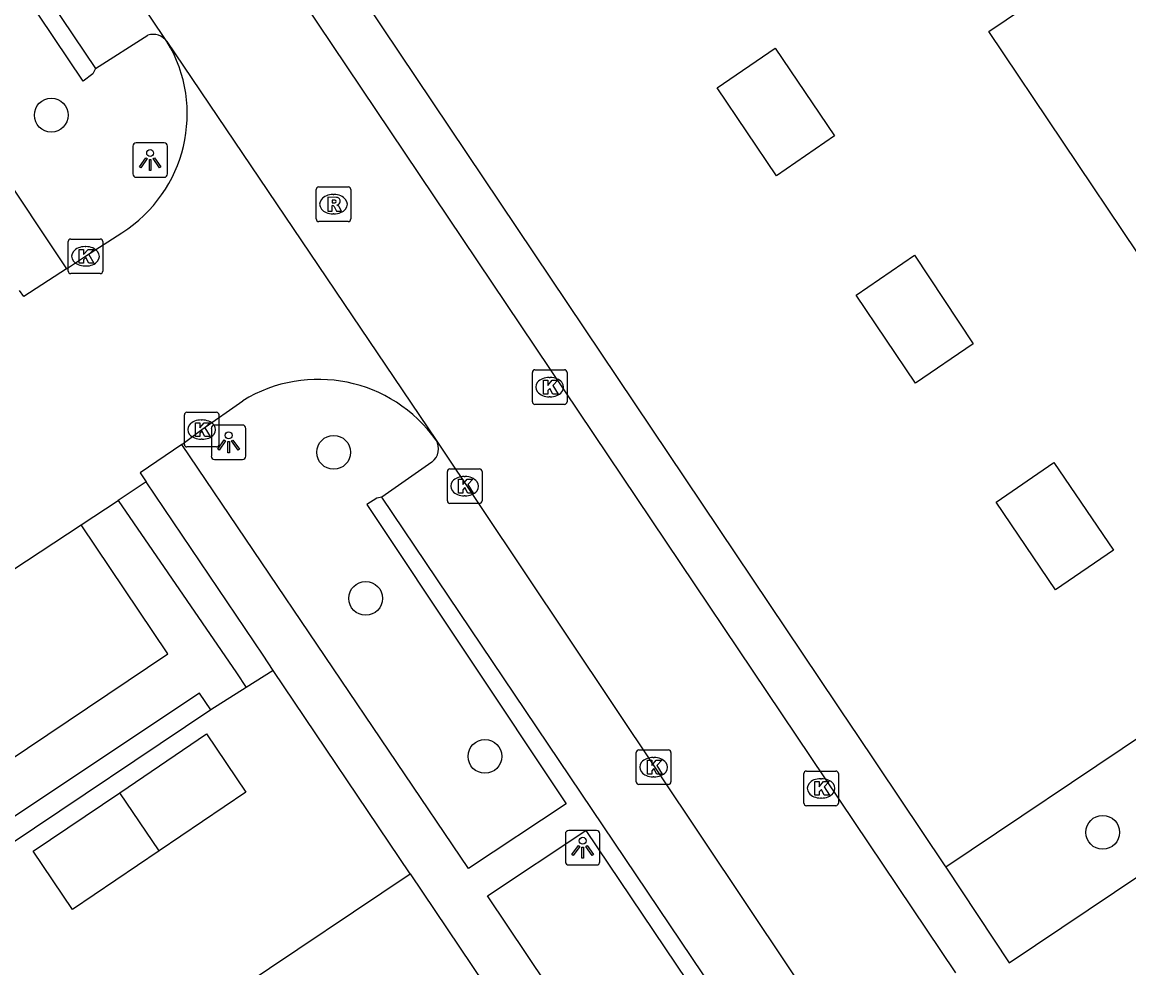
# Model space of a CAD drawing. Extents: x 158797 to 159887, y 384318 to 385255.
# Drawn here: x 159121.21 to 159153.21, y 384834.94 to 384862.27 of the extents above; entities that cross this region are included whole.
import ezdxf

# ---------------------------------------------------------------- set-up
doc = ezdxf.new("R2010")
doc.units = 0
for name, color, linetype in [('IMGEO_Boom', 7, 'Continuous'), ('IMGEO_Groenvoorziening', 7, 'Continuous'), ('IMGEO_Haag', 7, 'Continuous'), ('IMGEO_Kolk', 7, 'Continuous'), ('IMGEO_Lichtpunt', 7, 'Continuous'), ('IMGEO_Pand', 7, 'Continuous'), ('IMGEO_Parkeervlak_open', 7, 'Continuous'), ('IMGEO_Rijbaan_lokaal_open', 7, 'Continuous'), ('IMGEO_Rioolput', 7, 'Continuous'), ('IMGEO_Voetpad_open', 7, 'Continuous')]:
    doc.layers.add(name, color=color, linetype=linetype)

msp = doc.modelspace()

# ---------------------------------------------------------------- linework, layer by layer
at = {"layer": 'IMGEO_Boom'}
for centre in [(159122.056, 384859.587), (159130.219, 384849.842), (159131.144, 384845.621), (159134.592, 384841.055), (159152.449, 384838.86)]:
    msp.add_circle(centre, 0.489, dxfattribs=at)
at = {"layer": 'IMGEO_Groenvoorziening'}
for points in [[(159128.473, 384843.539), (159127.692, 384843.044)], [(159161.48, 384843.659), (159155.277, 384839.485), (159153.744, 384841.768), (159147.91, 384837.853)]]:
    msp.add_lwpolyline(points, dxfattribs=at)
at = {"layer": 'IMGEO_Haag'}
msp.add_lwpolyline([(159126.67, 384842.396), (159120.836, 384838.493)], dxfattribs=at)
at = {"layer": 'IMGEO_Kolk'}
for p, q in [((159122.545, 384855.08), (159122.545, 384855.932)), ((159122.62, 384856.006), (159123.472, 384856.006)), ((159123.546, 384855.932), (159123.546, 384855.08)), ((159123.033, 384855.786), (159123.058, 384855.786)), ((159123.056, 384855.226), (159123.031, 384855.226)), ((159123.472, 384855.006), (159122.62, 384855.006)), ((159135.963, 384851.301), (159135.963, 384852.153)), ((159136.038, 384852.227), (159136.89, 384852.227)), ((159136.451, 384852.007), (159136.476, 384852.007)), ((159136.964, 384852.153), (159136.964, 384851.301)), ((159136.474, 384851.447), (159136.449, 384851.447)), ((159136.89, 384851.227), (159136.038, 384851.227)), ((159125.903, 384850.072), (159125.903, 384850.924)), ((159125.978, 384850.998), (159126.83, 384850.998)), ((159126.391, 384850.778), (159126.416, 384850.778)), ((159126.904, 384850.924), (159126.904, 384850.072)), ((159126.414, 384850.218), (159126.389, 384850.218)), ((159126.83, 384849.998), (159125.978, 384849.998)), ((159133.506, 384848.437), (159133.506, 384849.289)), ((159133.581, 384849.363), (159134.433, 384849.363)), ((159133.994, 384849.143), (159134.019, 384849.143)), ((159134.507, 384849.289), (159134.507, 384848.437)), ((159134.017, 384848.583), (159133.992, 384848.583)), ((159134.433, 384848.363), (159133.581, 384848.363)), ((159138.967, 384840.317), (159138.967, 384841.169)), ((159139.042, 384841.243), (159139.894, 384841.243)), ((159139.968, 384841.169), (159139.968, 384840.317)), ((159139.455, 384841.023), (159139.48, 384841.023)), ((159143.808, 384839.705), (159143.808, 384840.557)), ((159143.883, 384840.631), (159144.735, 384840.631)), ((159144.809, 384840.557), (159144.809, 384839.705)), ((159139.894, 384840.243), (159139.042, 384840.243)), ((159139.478, 384840.463), (159139.453, 384840.463)), ((159144.296, 384840.411), (159144.321, 384840.411)), ((159144.319, 384839.851), (159144.294, 384839.851)), ((159144.735, 384839.631), (159143.883, 384839.631))]:
    msp.add_line(p, q, dxfattribs=at)
for points in [[(159122.545, 384855.08), (159122.545, 384855.932)], [(159122.62, 384856.006), (159123.472, 384856.006)], [(159123.546, 384855.932), (159123.546, 384855.08)], [(159122.866, 384855.706), (159122.989, 384855.706), (159122.989, 384855.555), (159123.119, 384855.706), (159123.283, 384855.706), (159123.137, 384855.555), (159123.29, 384855.306), (159123.138, 384855.306), (159123.053, 384855.47), (159122.989, 384855.403), (159122.989, 384855.306), (159122.866, 384855.306), (159122.866, 384855.706)], [(159123.472, 384855.006), (159122.62, 384855.006)], [(159135.963, 384851.301), (159135.963, 384852.153)], [(159136.038, 384852.227), (159136.89, 384852.227)], [(159136.964, 384852.153), (159136.964, 384851.301)], [(159136.284, 384851.927), (159136.407, 384851.927), (159136.407, 384851.776), (159136.537, 384851.927), (159136.701, 384851.927), (159136.555, 384851.776), (159136.708, 384851.527), (159136.556, 384851.527), (159136.471, 384851.691), (159136.407, 384851.624), (159136.407, 384851.527), (159136.284, 384851.527), (159136.284, 384851.927)], [(159136.89, 384851.227), (159136.038, 384851.227)], [(159125.903, 384850.072), (159125.903, 384850.924)], [(159125.978, 384850.998), (159126.83, 384850.998)], [(159126.904, 384850.924), (159126.904, 384850.072)], [(159126.224, 384850.698), (159126.347, 384850.698), (159126.347, 384850.547), (159126.477, 384850.698), (159126.641, 384850.698), (159126.495, 384850.547), (159126.648, 384850.298), (159126.496, 384850.298), (159126.411, 384850.462), (159126.347, 384850.395), (159126.347, 384850.298), (159126.224, 384850.298), (159126.224, 384850.698)], [(159126.83, 384849.998), (159125.978, 384849.998)], [(159133.506, 384848.437), (159133.506, 384849.289)], [(159133.581, 384849.363), (159134.433, 384849.363)], [(159134.507, 384849.289), (159134.507, 384848.437)], [(159133.827, 384849.063), (159133.95, 384849.063), (159133.95, 384848.912), (159134.08, 384849.063), (159134.244, 384849.063), (159134.098, 384848.912), (159134.251, 384848.663), (159134.099, 384848.663), (159134.014, 384848.827), (159133.95, 384848.76), (159133.95, 384848.663), (159133.827, 384848.663), (159133.827, 384849.063)], [(159134.433, 384848.363), (159133.581, 384848.363)], [(159138.967, 384840.317), (159138.967, 384841.169)], [(159139.042, 384841.243), (159139.894, 384841.243)], [(159139.968, 384841.169), (159139.968, 384840.317)], [(159139.288, 384840.943), (159139.411, 384840.943), (159139.411, 384840.792), (159139.541, 384840.943), (159139.705, 384840.943), (159139.559, 384840.792), (159139.712, 384840.543), (159139.56, 384840.543), (159139.475, 384840.707), (159139.411, 384840.64), (159139.411, 384840.543), (159139.288, 384840.543), (159139.288, 384840.943)], [(159143.808, 384839.705), (159143.808, 384840.557)], [(159143.883, 384840.631), (159144.735, 384840.631)], [(159144.809, 384840.557), (159144.809, 384839.705)], [(159139.894, 384840.243), (159139.042, 384840.243)], [(159144.129, 384840.331), (159144.252, 384840.331), (159144.252, 384840.18), (159144.382, 384840.331), (159144.546, 384840.331), (159144.4, 384840.18), (159144.553, 384839.931), (159144.401, 384839.931), (159144.316, 384840.095), (159144.252, 384840.028), (159144.252, 384839.931), (159144.129, 384839.931), (159144.129, 384840.331)], [(159144.735, 384839.631), (159143.883, 384839.631)]]:
    msp.add_lwpolyline(points, dxfattribs=at)
for centre, start, end in [((159122.622, 384855.93), 91.552, 178.448), ((159122.622, 384855.93), 91.552, 178.448), ((159123.47, 384855.93), 1.552, 88.448), ((159123.47, 384855.93), 1.552, 88.448), ((159122.622, 384855.082), 181.552, 268.448), ((159122.622, 384855.082), 181.552, 268.448), ((159123.47, 384855.082), 271.552, 358.448), ((159123.47, 384855.082), 271.552, 358.448), ((159136.04, 384852.151), 91.552, 178.448), ((159136.04, 384852.151), 91.552, 178.448), ((159136.888, 384852.151), 1.552, 88.448), ((159136.888, 384852.151), 1.552, 88.448), ((159136.04, 384851.303), 181.552, 268.448), ((159136.04, 384851.303), 181.552, 268.448), ((159136.888, 384851.303), 271.552, 358.448), ((159136.888, 384851.303), 271.552, 358.448), ((159125.98, 384850.922), 91.552, 178.448), ((159125.98, 384850.922), 91.552, 178.448), ((159126.828, 384850.922), 1.552, 88.448), ((159126.828, 384850.922), 1.552, 88.448), ((159125.98, 384850.074), 181.552, 268.448), ((159125.98, 384850.074), 181.552, 268.448), ((159126.828, 384850.074), 271.552, 358.448), ((159126.828, 384850.074), 271.552, 358.448), ((159133.583, 384849.287), 91.552, 178.448), ((159133.583, 384849.287), 91.552, 178.448), ((159134.431, 384849.287), 1.552, 88.448), ((159134.431, 384849.287), 1.552, 88.448), ((159133.583, 384848.439), 181.552, 268.448), ((159133.583, 384848.439), 181.552, 268.448), ((159134.431, 384848.439), 271.552, 358.448), ((159134.431, 384848.439), 271.552, 358.448), ((159139.044, 384841.167), 91.552, 178.448), ((159139.044, 384841.167), 91.552, 178.448), ((159139.892, 384841.167), 1.552, 88.448), ((159139.892, 384841.167), 1.552, 88.448), ((159143.885, 384840.555), 91.552, 178.448), ((159143.885, 384840.555), 91.552, 178.448), ((159144.733, 384840.555), 1.552, 88.448), ((159144.733, 384840.555), 1.552, 88.448), ((159139.044, 384840.319), 181.552, 268.448), ((159139.044, 384840.319), 181.552, 268.448), ((159139.892, 384840.319), 271.552, 358.448), ((159139.892, 384840.319), 271.552, 358.448), ((159143.885, 384839.707), 181.552, 268.448), ((159143.885, 384839.707), 181.552, 268.448), ((159144.733, 384839.707), 271.552, 358.448), ((159144.733, 384839.707), 271.552, 358.448)]:
    msp.add_arc(centre, 0.0765, start, end, dxfattribs=at)
for centre, major_axis, ratio, start_param, end_param in [((159123.032, 384855.506), (-0.387, 0.002), 0.722429, 4.712389, 7.853982), ((159123.057, 384855.506), (-0.39, 0.002), 0.717154, 1.570796, 4.712389), ((159136.45, 384851.727), (-0.387, 0.002), 0.722429, 4.712389, 7.853982), ((159136.475, 384851.727), (-0.39, 0.002), 0.717154, 1.570796, 4.712389), ((159126.39, 384850.498), (-0.387, 0.002), 0.722429, 4.712389, 7.853982), ((159126.415, 384850.498), (-0.39, 0.002), 0.717154, 1.570796, 4.712389), ((159133.993, 384848.863), (-0.387, 0.002), 0.722429, 4.712389, 7.853982), ((159134.018, 384848.863), (-0.39, 0.002), 0.717154, 1.570796, 4.712389), ((159139.454, 384840.743), (-0.387, 0.002), 0.722429, 4.712389, 7.853982), ((159139.479, 384840.743), (-0.39, 0.002), 0.717154, 1.570796, 4.712389), ((159144.295, 384840.131), (-0.387, 0.002), 0.722429, 4.712389, 7.853982), ((159144.32, 384840.131), (-0.39, 0.002), 0.717154, 1.570796, 4.712389)]:
    msp.add_ellipse(centre, major_axis=major_axis, ratio=ratio, start_param=start_param, end_param=end_param, dxfattribs=at)
at = {"layer": 'IMGEO_Lichtpunt'}
for p, q in [((159125.317, 384858.787), (159124.509, 384858.787)), ((159125.317, 384858.787), (159124.509, 384858.787)), ((159124.415, 384858.692), (159124.415, 384857.885)), ((159124.415, 384858.692), (159124.415, 384857.885)), ((159125.411, 384857.885), (159125.411, 384858.692)), ((159125.411, 384857.885), (159125.411, 384858.692)), ((159124.509, 384857.791), (159125.317, 384857.791)), ((159124.509, 384857.791), (159125.317, 384857.791)), ((159126.683, 384850.535), (159126.683, 384849.728)), ((159126.683, 384850.535), (159126.683, 384849.728)), ((159127.585, 384850.63), (159126.777, 384850.63)), ((159127.585, 384850.63), (159126.777, 384850.63)), ((159127.679, 384849.728), (159127.679, 384850.535)), ((159127.679, 384849.728), (159127.679, 384850.535)), ((159126.777, 384849.634), (159127.585, 384849.634)), ((159126.777, 384849.634), (159127.585, 384849.634)), ((159137.82, 384838.914), (159137.012, 384838.914)), ((159137.82, 384838.914), (159137.012, 384838.914)), ((159136.918, 384838.819), (159136.918, 384838.012)), ((159136.918, 384838.819), (159136.918, 384838.012)), ((159137.914, 384838.012), (159137.914, 384838.819)), ((159137.914, 384838.012), (159137.914, 384838.819)), ((159137.012, 384837.918), (159137.82, 384837.918)), ((159137.012, 384837.918), (159137.82, 384837.918))]:
    msp.add_line(p, q, dxfattribs=at)
for points in [[(159124.789, 384858.356), (159124.828, 384858.328), (159124.64, 384858.066), (159124.602, 384858.093), (159124.789, 384858.356)], [(159124.891, 384858.308), (159124.938, 384858.308), (159124.938, 384857.986), (159124.891, 384857.986), (159124.891, 384858.308)], [(159125.001, 384858.328), (159125.039, 384858.355), (159125.226, 384858.093), (159125.187, 384858.065), (159125.001, 384858.328)], [(159127.057, 384850.199), (159127.096, 384850.171), (159126.908, 384849.909), (159126.87, 384849.936), (159127.057, 384850.199)], [(159127.159, 384850.151), (159127.206, 384850.151), (159127.206, 384849.829), (159127.159, 384849.829), (159127.159, 384850.151)], [(159127.269, 384850.171), (159127.307, 384850.198), (159127.494, 384849.936), (159127.455, 384849.908), (159127.269, 384850.171)], [(159137.292, 384838.483), (159137.331, 384838.455), (159137.143, 384838.193), (159137.105, 384838.22), (159137.292, 384838.483)], [(159137.394, 384838.435), (159137.441, 384838.435), (159137.441, 384838.113), (159137.394, 384838.113), (159137.394, 384838.435)], [(159137.504, 384838.455), (159137.542, 384838.482), (159137.729, 384838.22), (159137.69, 384838.192), (159137.504, 384838.455)]]:
    msp.add_lwpolyline(points, dxfattribs=at)
for centre in [(159124.914, 384858.49), (159127.182, 384850.333), (159137.417, 384838.617)]:
    msp.add_circle(centre, 0.0994, dxfattribs=at)
for centre, start, end in [((159124.509, 384858.692), 90, 180), ((159124.509, 384858.692), 90, 180), ((159125.317, 384858.692), 0, 90), ((159125.317, 384858.692), 0, 90), ((159124.509, 384857.885), 180, 270), ((159124.509, 384857.885), 180, 270), ((159125.317, 384857.885), 270, 0), ((159125.317, 384857.885), 270, 360), ((159126.777, 384850.535), 90, 180), ((159126.777, 384850.535), 90, 180), ((159127.585, 384850.535), 0, 90), ((159127.585, 384850.535), 0, 90), ((159126.777, 384849.728), 180, 270), ((159126.777, 384849.728), 180, 270), ((159127.585, 384849.728), 270, 0), ((159127.585, 384849.728), 270, 360), ((159137.012, 384838.819), 90, 180), ((159137.012, 384838.819), 90, 180), ((159137.82, 384838.819), 0, 90), ((159137.82, 384838.819), 0, 90), ((159137.012, 384838.012), 180, 270), ((159137.012, 384838.012), 180, 270), ((159137.82, 384838.012), 270, 0), ((159137.82, 384838.012), 270, 360)]:
    msp.add_arc(centre, 0.0946, start, end, dxfattribs=at)
at = {"layer": 'IMGEO_Pand'}
for points in [[(159153.451, 384855.61), (159149.155, 384862.006), (159151.132, 384863.344)], [(159142.985, 384861.523), (159144.7, 384858.986), (159143.015, 384857.836), (159141.307, 384860.374), (159142.985, 384861.523)], [(159148.707, 384852.981), (159147.034, 384851.839), (159145.325, 384854.381), (159147.013, 384855.54), (159148.707, 384852.981)], [(159151.039, 384849.551), (159152.759, 384847.01), (159151.088, 384845.867), (159149.37, 384848.405), (159151.039, 384849.551)], [(159124.036, 384840.007), (159126.542, 384841.703), (159127.677, 384840.023), (159125.172, 384838.328)], [(159125.172, 384838.328), (159122.666, 384836.633), (159121.53, 384838.312), (159124.036, 384840.007)], [(159125.172, 384838.328), (159124.036, 384840.007)], [(159128.207, 384833.381), (159127.542, 384834.383), (159132.426, 384837.666)], [(159132.426, 384837.666), (159138.469, 384828.688)]]:
    msp.add_lwpolyline(points, dxfattribs=at)
at = {"layer": 'IMGEO_Parkeervlak_open'}
for points in [[(159123.335, 384860.933), (159124.843, 384861.897)], [(159133.059, 384849.561), (159131.607, 384848.549)]]:
    msp.add_lwpolyline(points, dxfattribs=at)
for centre, radius, start, end in [((159124.991, 384861.405), 0.514, 36.9799, 106.7055), ((159132.773, 384849.942), 0.476, 306.8491, 31.824)]:
    msp.add_arc(centre, radius, start, end, dxfattribs=at)
at = {"layer": 'IMGEO_Rijbaan_lokaal_open'}
for points in [[(159148.203, 384834.797), (159118.86, 384878.459), (159111.767, 384888.566), (159104.966, 384899.16), (159103.806, 384898.409), (159096.869, 384908.495), (159087.727, 384922.129), (159083.943, 384919.604), (159075.859, 384931.636), (159073.188, 384929.845), (159064.372, 384942.983)], [(159125.401, 384861.714), (159112.297, 384881.21)], [(159125.401, 384861.714), (159133.178, 384850.193)], [(159122.5, 384855.14), (159123.046, 384855.506), (159124.094, 384856.186)], [(159122.5, 384855.14), (159121.258, 384854.346), (159121.141, 384854.52)], [(159125.828, 384850.069), (159126.404, 384850.498), (159127.59, 384851.332)], [(159125.828, 384850.069), (159124.629, 384849.25), (159124.803, 384848.991)], [(159133.178, 384850.193), (159144.677, 384833.004)], [(159124.803, 384848.991), (159123.986, 384848.453)], [(159122.92, 384847.751), (159123.986, 384848.453)], [(159113.851, 384841.78), (159122.92, 384847.751)]]:
    msp.add_lwpolyline(points, dxfattribs=at)
for centre, radius, start, end in [((159121.928, 384859.617), 4.057, 302.2708, 31.1246), ((159129.775, 384847.773), 4.176, 35.4147, 121.5438)]:
    msp.add_arc(centre, radius, start, end, dxfattribs=at)
at = {"layer": 'IMGEO_Rioolput'}
for p, q in [((159129.714, 384856.585), (159129.714, 384857.437)), ((159129.789, 384857.511), (159130.641, 384857.511)), ((159130.715, 384857.437), (159130.715, 384856.585)), ((159130.202, 384857.291), (159130.227, 384857.291)), ((159130.641, 384856.511), (159129.789, 384856.511)), ((159130.225, 384856.731), (159130.2, 384856.731))]:
    msp.add_line(p, q, dxfattribs=at)
for points in [[(159129.714, 384856.585), (159129.714, 384857.437)], [(159129.789, 384857.511), (159130.641, 384857.511)], [(159130.715, 384857.437), (159130.715, 384856.585)], [(159130.303, 384857.209), (159130.051, 384857.211), (159130.051, 384856.811)], [(159130.229, 384857.13), (159130.175, 384857.13), (159130.175, 384857.049)], [(159130.051, 384856.811), (159130.175, 384856.811), (159130.175, 384856.973), (159130.186, 384856.973)], [(159130.175, 384857.049), (159130.227, 384857.049)], [(159130.233, 384856.944), (159130.304, 384856.811), (159130.444, 384856.811), (159130.379, 384856.937)], [(159130.641, 384856.511), (159129.789, 384856.511)]]:
    msp.add_lwpolyline(points, dxfattribs=at)
for centre, radius, start, end in [((159129.791, 384857.435), 0.0765, 91.552, 178.448), ((159129.791, 384857.435), 0.0765, 91.552, 178.448), ((159130.639, 384857.435), 0.0765, 1.552, 88.448), ((159130.639, 384857.435), 0.0765, 1.552, 88.448), ((159130.235, 384857.034), 0.0964, 77.0061, 93.1865), ((159130.249, 384857.091), 0.0378, 276.6634, 79.6772), ((159130.302, 384857.099), 0.109, 350.3612, 89.416), ((159130.185, 384856.92), 0.0533, 26.0293, 88.6989), ((159130.211, 384857.238), 0.19, 274.7715, 282.9687), ((159130.3, 384857.099), 0.112, 277.5842, 350.9817), ((159130.284, 384856.884), 0.108, 29.5134, 73.7905), ((159129.791, 384856.587), 0.0765, 181.552, 268.448), ((159129.791, 384856.587), 0.0765, 181.552, 268.448), ((159130.639, 384856.587), 0.0765, 271.552, 358.448), ((159130.639, 384856.587), 0.0765, 271.552, 358.448)]:
    msp.add_arc(centre, radius, start, end, dxfattribs=at)
for centre, major_axis, ratio, start_param, end_param in [((159130.201, 384857.011), (-0.387, 0.002), 0.722429, 4.712389, 7.853982), ((159130.226, 384857.011), (-0.39, 0.002), 0.717154, 1.570796, 4.712389)]:
    msp.add_ellipse(centre, major_axis=major_axis, ratio=ratio, start_param=start_param, end_param=end_param, dxfattribs=at)
at = {"layer": 'IMGEO_Voetpad_open'}
for points in [[(159065.557, 384943.772), (159065.871, 384943.305), (159073.613, 384931.81), (159076.292, 384933.589), (159084.288, 384921.691), (159088.084, 384924.2), (159104.197, 384900.201), (159106.267, 384901.604), (159122.968, 384876.772), (159122.184, 384876.186), (159129.189, 384865.748), (159145.236, 384841.838), (159145.281, 384841.77), (159147.886, 384837.889), (159147.91, 384837.853)], [(159110.716, 384879.672), (159123.335, 384860.933)], [(159123.335, 384860.933), (159123.254, 384860.781), (159122.978, 384860.571), (159116.99, 384869.465), (159114.242, 384867.546), (159122.5, 384855.14)], [(159131.607, 384848.549), (159131.464, 384848.516), (159131.178, 384848.335), (159136.939, 384839.685), (159134.112, 384837.817), (159125.828, 384850.069)], [(159128.473, 384843.539), (159128.177, 384843.979), (159124.803, 384848.991)], [(159145.43, 384831.589), (159143.771, 384830.497), (159131.607, 384848.549)], [(159123.986, 384848.453), (159127.408, 384843.468), (159127.692, 384843.044)], [(159147.91, 384837.853), (159149.746, 384835.092), (159169.48, 384848.323)], [(159116.745, 384838.194), (159125.429, 384844.016), (159122.92, 384847.751)], [(159132.426, 384837.666), (159128.473, 384843.539)], [(159127.692, 384843.044), (159126.67, 384842.396)], [(159126.67, 384842.396), (159126.338, 384842.881), (159120.503, 384839), (159120.836, 384838.493)], [(159137.509, 384838.918), (159143.37, 384830.219), (159140.593, 384828.294), (159139.797, 384829.364), (159134.663, 384837.03), (159137.509, 384838.918)]]:
    msp.add_lwpolyline(points, dxfattribs=at)

doc.saveas('drawing.dxf')
